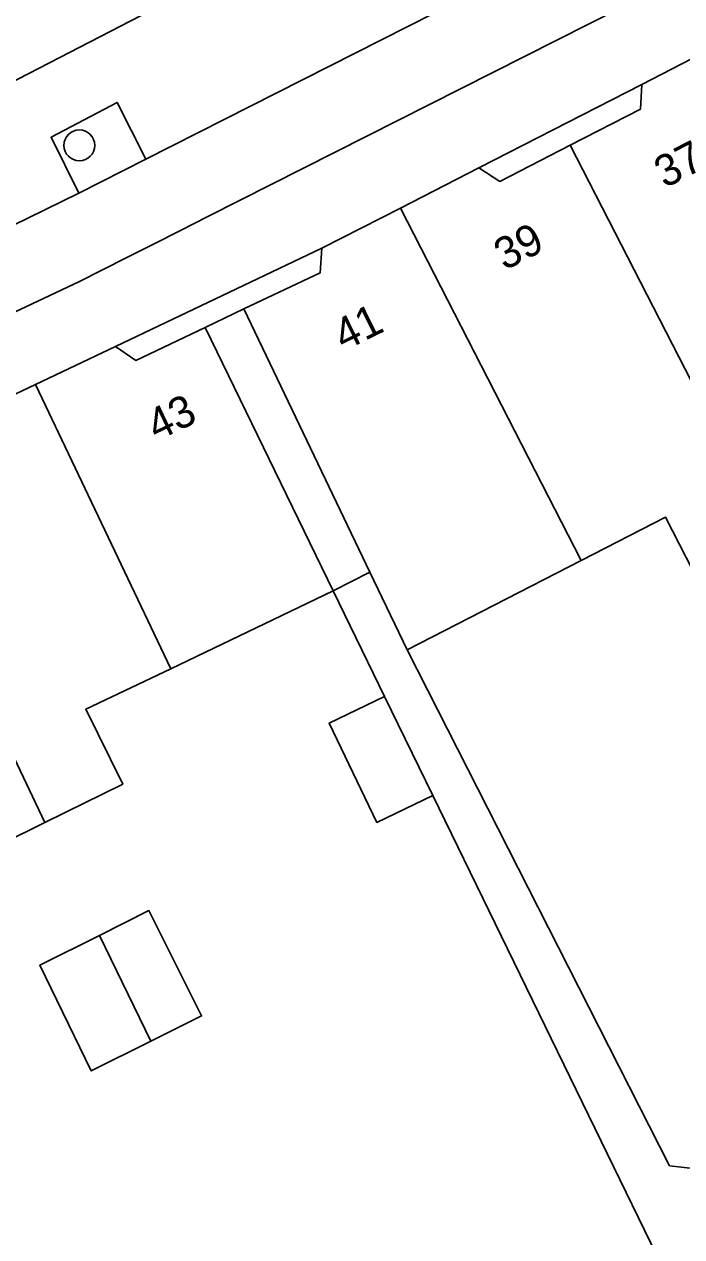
# Model space of a CAD drawing. Extents: x 158086 to 159499, y 382904 to 383981.
# Drawn here: x 159253.04 to 159273.87, y 383292.26 to 383330.68 of the extents above; entities that cross this region are included whole.
import ezdxf

# ---------------------------------------------------------------- set-up
doc = ezdxf.new("R2010")
doc.units = 0
for name, color, linetype in [('IMGEO_Boom', 7, 'Continuous'), ('IMGEO_Erf', 7, 'Continuous'), ('IMGEO_Fietspad_gesloten', 7, 'Continuous'), ('IMGEO_Groenvoorziening', 7, 'Continuous'), ('IMGEO_Pand', 7, 'Continuous'), ('IMGEO_Pand_nummerreeks', 7, 'Continuous'), ('IMGEO_Pand_overbouw', 7, 'Continuous'), ('IMGEO_Rijbaan_lokaal_gesloten', 7, 'Continuous'), ('IMGEO_Voetpad_open', 7, 'Continuous')]:
    doc.layers.add(name, color=color, linetype=linetype)

msp = doc.modelspace()

# ---------------------------------------------------------------- linework, layer by layer
at = {"layer": 'IMGEO_Boom'}
msp.add_circle((159254.784, 383326.84), 0.489, dxfattribs=at)
at = {"layer": 'IMGEO_Erf'}
for points in [[(159267.439, 383326.129), (159268.103, 383325.701), (159270.332, 383326.845), (159272.561, 383327.988), (159272.6, 383328.774)], [(159255.927, 383320.47), (159256.569, 383320.027), (159258.766, 383321.07), (159259.999, 383321.656), (159262.408, 383322.8), (159262.47, 383323.579)], [(159253.536, 383300.867), (159255.419, 383301.808), (159256.989, 383302.593), (159258.657, 383299.257), (159257.045, 383298.451), (159255.162, 383297.51)]]:
    msp.add_lwpolyline(points, close=True, dxfattribs=at)
for points in [[(159274.455, 383312.92), (159273.358, 383315.057), (159270.686, 383313.686), (159265.168, 383310.855), (159273.485, 383294.507), (159274.979, 383294.333)], [(159273.088, 383291.637), (159265.984, 383306.235), (159264.208, 383305.385), (159262.7, 383308.535), (159264.456, 383309.376), (159262.828, 383312.722), (159257.678, 383310.257), (159254.99, 383308.971), (159256.159, 383306.6), (159253.688, 383305.381), (159250.893, 383304.003)]]:
    msp.add_lwpolyline(points, dxfattribs=at)
at = {"layer": 'IMGEO_Fietspad_gesloten'}
for points in [[(159067.279, 383266.4), (159070.408, 383267.13), (159072.975, 383267.728), (159075.552, 383268.285), (159078.138, 383268.801), (159094.173, 383272.132), (159119.362, 383277.308), (159135.301, 383280.668), (159144.389, 383282.718), (159157.526, 383286.08), (159180.016, 383292.54), (159201.192, 383299.584), (159214.535, 383304.621), (159229.307, 383310.511), (159254.784, 383322.524), (159256.267, 383323.273), (159257.131, 383323.709), (159257.993, 383324.146), (159258.854, 383324.586), (159281.973, 383336.28), (159291.776, 383341.314), (159296.109, 383343.544), (159315.056, 383353.238), (159354.689, 383373.414)], [(159273.01, 383334.577), (159268.678, 383332.382), (159266.841, 383331.451), (159256.887, 383326.406), (159254.764, 383325.33), (159250.529, 383323.254), (159243.004, 383319.564), (159237.753, 383317.173), (159236.435, 383316.58), (159235.59, 383316.199), (159225.279, 383311.554), (159224.416, 383311.189), (159212.886, 383306.494)]]:
    msp.add_lwpolyline(points, dxfattribs=at)
at = {"layer": 'IMGEO_Groenvoorziening'}
msp.add_lwpolyline([(159254.764, 383325.33), (159256.887, 383326.406), (159255.979, 383328.2), (159253.887, 383327.099)], close=True, dxfattribs=at)
at = {"layer": 'IMGEO_Pand'}
for points in [[(159275.142, 383330.079), (159272.6, 383328.774), (159272.561, 383327.988), (159270.332, 383326.845), (159274.182, 383319.354), (159276.853, 383314.151), (159277.249, 383313.38), (159282.357, 383316.002), (159279.617, 383321.34), (159279.362, 383321.859)], [(159270.332, 383326.845), (159268.103, 383325.701), (159267.439, 383326.129), (159264.955, 383324.854), (159269.439, 383316.115), (159270.686, 383313.686), (159273.358, 383315.057), (159274.455, 383312.92), (159276.853, 383314.151), (159274.182, 383319.354)], [(159264.955, 383324.854), (159262.47, 383323.579), (159262.408, 383322.8), (159259.999, 383321.656), (159263.989, 383313.318), (159265.168, 383310.855), (159270.686, 383313.686), (159269.439, 383316.115)], [(159258.766, 383321.07), (159256.569, 383320.027), (159255.927, 383320.47), (159253.395, 383319.267), (159257.573, 383310.477), (159257.678, 383310.257), (159262.828, 383312.722)], [(159253.688, 383305.381), (159256.159, 383306.6), (159254.99, 383308.971), (159257.678, 383310.257), (159257.573, 383310.477), (159253.395, 383319.267), (159250.866, 383318.066), (159250.805, 383317.31), (159248.532, 383316.23)], [(159253.688, 383305.381), (159248.532, 383316.23), (159246.259, 383315.151), (159245.598, 383315.607), (159243.051, 383314.397), (159247.362, 383305.32), (159249.694, 383306.436), (159250.893, 383304.003)], [(159264.456, 383309.376), (159262.7, 383308.535), (159264.208, 383305.385), (159265.984, 383306.235)], [(159255.419, 383301.808), (159257.045, 383298.451), (159258.657, 383299.257), (159256.989, 383302.593)], [(159255.419, 383301.808), (159253.536, 383300.867), (159255.162, 383297.51), (159257.045, 383298.451)]]:
    msp.add_lwpolyline(points, close=True, dxfattribs=at)
at = {"layer": 'IMGEO_Pand_overbouw'}
msp.add_lwpolyline([(159263.989, 383313.318), (159259.999, 383321.656), (159258.766, 383321.07), (159262.828, 383312.722)], close=True, dxfattribs=at)
at = {"layer": 'IMGEO_Rijbaan_lokaal_gesloten'}
msp.add_lwpolyline([(159214.971, 383311.071), (159219.565, 383312.959), (159224.141, 383314.893), (159227.741, 383316.501), (159231.322, 383318.153), (159234.883, 383319.848), (159238.618, 383321.624), (159242.322, 383323.462), (159245.995, 383325.362), (159249.612, 383327.283), (159264.161, 383334.804)], dxfattribs=at)
at = {"layer": 'IMGEO_Voetpad_open'}
for points in [[(159354.689, 383373.414), (159315.056, 383353.238), (159296.109, 383343.544), (159291.776, 383341.314), (159281.973, 383336.28), (159258.854, 383324.586), (159257.993, 383324.146), (159257.131, 383323.709), (159256.267, 383323.273), (159254.784, 383322.524), (159229.307, 383310.511), (159214.535, 383304.621), (159201.192, 383299.584), (159180.016, 383292.54), (159157.526, 383286.08), (159144.389, 383282.718), (159135.301, 383280.668), (159119.362, 383277.308), (159094.173, 383272.132), (159078.138, 383268.801), (159075.552, 383268.285), (159072.975, 383267.728), (159070.408, 383267.13), (159067.279, 383266.4)], [(159273.739, 383336.456), (159272.491, 383338.954), (159270.855, 383338.18), (159265.391, 383335.421), (159264.161, 383334.804), (159249.612, 383327.283)], [(159249.791, 383325.207), (159243.688, 383321.983), (159243.936, 383321.394), (159249.29, 383324.174), (159249.893, 383324.485), (159250.529, 383323.254), (159254.764, 383325.33), (159253.887, 383327.099), (159255.979, 383328.2), (159256.887, 383326.406), (159266.841, 383331.451)], [(159214.842, 383302.377), (159219.902, 383304.386), (159225.946, 383306.785), (159232.662, 383309.451), (159235.142, 383310.629), (159240.504, 383313.187), (159243.051, 383314.397), (159245.598, 383315.607), (159250.866, 383318.066), (159253.395, 383319.267), (159255.927, 383320.47), (159262.47, 383323.579), (159264.955, 383324.854), (159267.439, 383326.129), (159272.6, 383328.774), (159275.142, 383330.079)], [(159282.113, 383283.902), (159278.371, 383293.765), (159280.675, 383294.98), (159283.977, 383296.674), (159284.123, 383296.38), (159285.309, 383296.989), (159284.071, 383299.063), (159279.07, 383296.416), (159276.998, 383295.32), (159274.979, 383294.333), (159273.485, 383294.507), (159265.168, 383310.855), (159263.989, 383313.318), (159259.999, 383321.656), (159258.766, 383321.07), (159262.828, 383312.722), (159264.456, 383309.376), (159265.984, 383306.235), (159273.088, 383291.637)]]:
    msp.add_lwpolyline(points, dxfattribs=at)

# ---------------------------------------------------------------- texts
at = {"layer": 'IMGEO_Pand_nummerreeks'}
for s, rotation, p in [('37', 27.1768, (159273.333, 383325.469)), ('39', 27.1768, (159268.256, 383322.862)), ('41', 26.2529, (159263.159, 383320.31)), ('43', 25.4164, (159257.23, 383317.458))]:
    msp.add_text(s, height=1, rotation=rotation, dxfattribs=at).set_placement(p)

doc.saveas('drawing.dxf')
